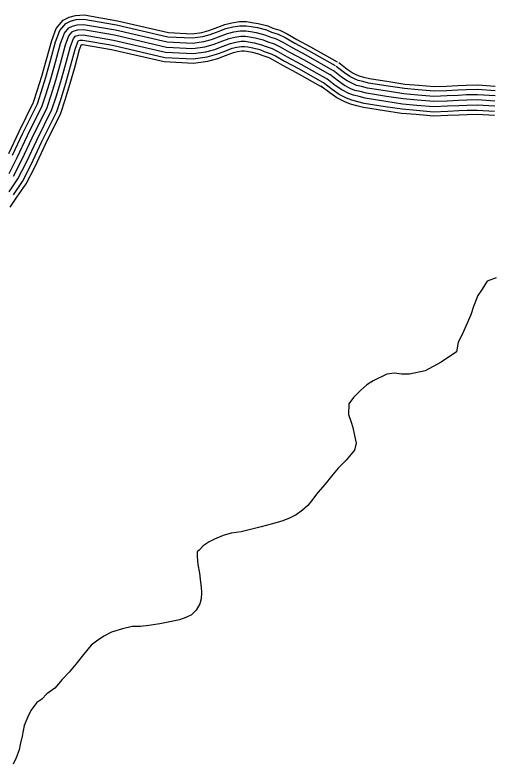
# Model space of a CAD drawing. Extents: x 1788175 to 1969470, y 584502 to 738744.
# Drawn here: x 1892714 to 1895560, y 615798 to 620271 of the extents above; entities that cross this region are included whole.
import ezdxf

# ---------------------------------------------------------------- set-up
doc = ezdxf.new("R2010")
doc.units = 0
doc.layers.add('DESIGN - TRANSPORTATION - Text', color=7, linetype='Continuous')
doc.layers.add('SURVEY - TRANSPORTATION - Roads', color=7, linetype='Continuous')

msp = doc.modelspace()

# ---------------------------------------------------------------- linework, layer by layer
at = {"layer": 'DESIGN - TRANSPORTATION - Text'}
for points in [[(1895584.8, 618701.6), (1895530.8, 618681.3), (1895496.6, 618628.5)], [(1895496.6, 618628.5), (1895475.9, 618596.7), (1895449.3, 618530), (1895432.4, 618479.5), (1895403.9, 618412.7), (1895382.9, 618366.2), (1895358, 618317.5), (1895347.3, 618259.2), (1895256.7, 618197), (1895159.8, 618146.6), (1895067.2, 618126.3), (1895020.3, 618125.4), (1894978.1, 618132.4), (1894932.3, 618125.4), (1894850.4, 618086.7), (1894813.7, 618063), (1894775.1, 618028.3), (1894732.5, 617986.7), (1894704.8, 617948.1), (1894702.8, 617884.7), (1894719.7, 617839.2), (1894729.6, 617807.5), (1894738.3, 617760.3), (1894749.3, 617714.4), (1894738.3, 617672.1), (1894689.6, 617612.9), (1894641.4, 617564.4), (1894602.9, 617516.7)], [(1894602.9, 617516.7), (1894564.9, 617468.7), (1894520.9, 617418.7), (1894482.8, 617370.6), (1894460.8, 617342.6), (1894428.8, 617314.6), (1894390.8, 617286.6), (1894350.8, 617266.6), (1894304.8, 617248.6), (1894242.8, 617230.6), (1894182.8, 617214.6), (1894126.8, 617200.6), (1894062.8, 617184.6), (1894002.9, 617176.6), (1893954.9, 617162.6), (1893904.9, 617140.6), (1893872.9, 617124.6), (1893836.9, 617100.6), (1893812.9, 617074.6), (1893800.9, 617064.6), (1893800.8, 617034.6), (1893804.8, 616988.6), (1893814.7, 616938.5), (1893820.7, 616884.5), (1893824.6, 616854.5), (1893826.6, 616822.5), (1893824.6, 616784.5), (1893816.6, 616754.4), (1893794.5, 616716.4), (1893766.5, 616688.4), (1893732.5, 616672.4), (1893694.5, 616658.4), (1893628.5, 616644.4), (1893578.6, 616634.4), (1893512.6, 616624.4), (1893462.6, 616618.4), (1893412.6, 616618.4), (1893354.6, 616604.5), (1893288.6, 616584.5), (1893244.6, 616562.5), (1893200.6, 616532.4), (1893168.6, 616508.4), (1893122.6, 616452.4), (1893076.6, 616394.4), (1893036.5, 616346.4), (1892994.5, 616302.4), (1892950.5, 616250.3), (1892904.5, 616216.3), (1892874.5, 616186.3), (1892844.4, 616166.3), (1892808.4, 616118.3), (1892790.4, 616080.3), (1892768.4, 616028.3), (1892756.3, 615964.2), (1892744.3, 615914.2), (1892738.2, 615882.2), (1892720.2, 615834.2), (1892702.2, 615798.1)]]:
    msp.add_lwpolyline(points, dxfattribs=at)
at = {"layer": 'SURVEY - TRANSPORTATION - Roads'}
for points in [[(1892676.9, 619443.6), (1892738.7, 619575), (1892824.4, 619750.1), (1892846.5, 619817.8), (1892874, 619906.2), (1892901.7, 620004.7), (1892932.7, 620118.2), (1892959.3, 620189.7), (1893000.5, 620239.1), (1893036.4, 620257), (1893075.2, 620267.6), (1893126.2, 620270.7), (1893324.5, 620236.5), (1893629, 620165.4), (1893771, 620158.1), (1893829, 620166.1), (1893869.5, 620177.5), (1893907.7, 620192), (1893965.1, 620214), (1894007.6, 620224), (1894053.5, 620231.7), (1894095.8, 620231.6), (1894127.3, 620226.4), (1894164.7, 620219.7), (1894222.3, 620205.3), (1894252.7, 620192.2), (1894293.1, 620179.4), (1894337.4, 620157.2), (1894394.4, 620124.5), (1894476.1, 620080.5), (1894635.3, 619990.3)], [(1892699.1, 619432.7), (1892761, 619564.3), (1892847.4, 619740.8), (1892870, 619810.3), (1892897.7, 619899.1), (1892925.5, 619998.1), (1892956.3, 620110.6), (1892981, 620177.2), (1893016.1, 620219.3), (1893045.2, 620233.8), (1893079.3, 620243.1), (1893124.8, 620245.9), (1893319.5, 620212.2), (1893625.6, 620140.8), (1893772.1, 620133.3), (1893834, 620141.9), (1893877.3, 620154), (1893916.5, 620168.9), (1893972.4, 620190.4), (1894012.4, 620199.8), (1894055.5, 620206.9), (1894093.8, 620206.9), (1894123.1, 620202), (1894159.5, 620195.6), (1894214.4, 620181.8), (1894244.1, 620169), (1894283.8, 620156.4), (1894325.7, 620135.4), (1894382.4, 620102.9), (1894464.1, 620058.9), (1894623.1, 619968.8)], [(1892678, 619323.3), (1892726.9, 619419.1), (1892788.9, 619550.8), (1892876.2, 619729.1), (1892899.5, 619800.9), (1892927.4, 619890.3), (1892955.4, 619989.8), (1892985.8, 620101.1), (1893008.2, 620161.4), (1893035.8, 620194.4), (1893056.3, 620204.7), (1893084.3, 620212.3), (1893123.1, 620214.7), (1893313.4, 620181.8), (1893621.2, 620110), (1893773.4, 620102.2), (1893840.4, 620111.5), (1893887, 620124.5), (1893927.6, 620140), (1893981.5, 620160.7), (1894018.5, 620169.4), (1894058.1, 620175.9), (1894091.2, 620175.9), (1894117.8, 620171.5), (1894153, 620165.2), (1894204.4, 620152.3), (1894233.3, 620139.9), (1894272.1, 620127.6), (1894311, 620108.1), (1894367.3, 620075.8), (1894449.1, 620031.8), (1894607.8, 619941.8)], [(1892704.7, 619307.4), (1892754.7, 619405.4), (1892816.9, 619537.4), (1892905, 619717.5), (1892929.1, 619791.5), (1892957.2, 619881.5), (1892985.3, 619981.6), (1893015.4, 620091.6), (1893035.4, 620145.6), (1893055.4, 620169.6), (1893067.4, 620175.6), (1893089.4, 620181.6), (1893121.4, 620183.6), (1893307.2, 620151.4), (1893616.9, 620079.2), (1893774.7, 620071.1), (1893846.7, 620081), (1893896.7, 620095), (1893938.7, 620111), (1893990.6, 620131), (1894024.6, 620139), (1894060.6, 620144.9), (1894088.6, 620144.9), (1894112.6, 620140.9), (1894146.5, 620134.9), (1894194.5, 620122.8), (1894222.4, 620110.8), (1894260.4, 620098.8), (1894296.3, 620080.8), (1894352.3, 620048.7), (1894434.1, 620004.6), (1894592.5, 619914.8)], [(1892704.7, 619307.4), (1892754.7, 619405.4), (1892816.9, 619537.4), (1892905, 619717.5), (1892929.1, 619791.5), (1892957.2, 619881.5), (1892985.3, 619981.6), (1893015.4, 620091.6), (1893035.4, 620145.6), (1893055.4, 620169.6), (1893067.4, 620175.6), (1893089.4, 620181.6), (1893121.4, 620183.6), (1893307.2, 620151.4), (1893616.9, 620079.2), (1893774.7, 620071.1), (1893846.7, 620081), (1893896.7, 620095), (1893938.7, 620111), (1893990.6, 620131), (1894024.6, 620139), (1894060.6, 620144.9), (1894088.6, 620144.9), (1894112.6, 620140.9), (1894146.5, 620134.9), (1894194.5, 620122.8), (1894222.4, 620110.8), (1894260.4, 620098.8), (1894296.3, 620080.8), (1894352.3, 620048.7), (1894434.1, 620004.6), (1894592.5, 619914.8)], [(1892678.3, 619214), (1892731.4, 619291.5), (1892782.6, 619391.8), (1892844.8, 619524), (1892933.8, 619705.8), (1892958.6, 619782.1), (1892986.9, 619872.7), (1893015.1, 619973.3), (1893044.9, 620082.1), (1893062.6, 620129.8), (1893075.1, 620144.8), (1893078.5, 620146.5), (1893094.5, 620150.9), (1893119.7, 620152.4), (1893301, 620121), (1893612.5, 620048.4), (1893776.1, 620040), (1893853, 620050.6), (1893906.4, 620065.5), (1893949.7, 620082), (1893999.8, 620101.3), (1894030.7, 620108.6), (1894063.2, 620113.9), (1894086, 620113.9), (1894107.3, 620110.4), (1894140, 620104.6), (1894184.5, 620093.4), (1894211.6, 620081.7), (1894248.7, 620070), (1894281.7, 620053.4), (1894337.2, 620021.6), (1894419.1, 619977.5), (1894577.2, 619887.9)], [(1892685.7, 619122.9), (1892725.3, 619182.3), (1892780.2, 619262.5), (1892833.5, 619366.8), (1892895.9, 619499.5), (1892986.5, 619684.5), (1893012.7, 619764.9), (1893041.3, 619856.6), (1893069.8, 619958.1), (1893099, 620064.7), (1893110.2, 620095), (1893116.6, 620095.4), (1893289.8, 620065.4), (1893604.6, 619992), (1893778.5, 619983.1), (1893864.6, 619995), (1893924.1, 620011.6), (1893970, 620029.1), (1894016.5, 620047), (1894041.9, 620052.9), (1894067.8, 620057.2), (1894081.3, 620057.2), (1894097.6, 620054.5), (1894128.2, 620049.1), (1894166.3, 620039.5), (1894191.8, 620028.5), (1894227.3, 620017.3), (1894254.8, 620003.4), (1894309.6, 619972), (1894391.7, 619927.8), (1894549.3, 619838.5)], [(1892704, 619196.7), (1892758.1, 619275.6), (1892810.4, 619378.1), (1892872.8, 619510.6), (1892962.6, 619694.1), (1892988.2, 619772.7), (1893016.6, 619863.9), (1893045, 619965), (1893074.4, 620072.6), (1893089.8, 620114.1), (1893093.5, 620118.4), (1893099.6, 620120.1), (1893118, 620121.2), (1893294.9, 620090.7), (1893608.2, 620017.6), (1893777.4, 620008.9), (1893859.4, 620020.2), (1893916.1, 620036.1), (1893960.8, 620053.1), (1894008.9, 620071.6), (1894036.8, 620078.1), (1894065.7, 620082.9), (1894083.4, 620082.9), (1894102, 620079.8), (1894133.5, 620074.2), (1894174.5, 620063.9), (1894200.8, 620052.6), (1894237, 620041.2), (1894267, 620026.1), (1894322.1, 619994.5), (1894404.2, 619950.4), (1894561.9, 619860.9)], [(1895578.4, 619818.6), (1895474, 619825.1), (1895406.3, 619824.2), (1895356.2, 619821.4), (1895290, 619818.5), (1895214.1, 619815.5), (1895119.9, 619823.8), (1895037.2, 619831), (1894940.4, 619845.5), (1894822.8, 619864.5), (1894788.8, 619873.4), (1894760.5, 619880.1), (1894743.3, 619887), (1894711.4, 619903.2), (1894679.9, 619925.4), (1894630.6, 619963.8)], [(1895579.2, 619844.3), (1895474.6, 619850.9), (1895405.4, 619849.9), (1895354.9, 619847.1), (1895288.9, 619844.2), (1895214.7, 619841.3), (1895122.1, 619849.4), (1895040.2, 619856.5), (1894944.4, 619870.9), (1894828.2, 619889.7), (1894795, 619898.4), (1894768.2, 619904.7), (1894753.9, 619910.5), (1894724.7, 619925.3), (1894695.2, 619946), (1894646.4, 619984.1)], [(1895576.6, 619756.6), (1895472.5, 619763.1), (1895408.5, 619762.2), (1895359.2, 619759.5), (1895292.6, 619756.6), (1895212.6, 619753.4), (1895114.5, 619762), (1895029.9, 619769.4), (1894930.9, 619784.2), (1894809.9, 619803.8), (1894773.8, 619813.3), (1894741.7, 619820.8), (1894717.6, 619830.5), (1894679.3, 619850), (1894643, 619875.5), (1894592.5, 619914.8)], [(1895576.6, 619756.6), (1895472.5, 619763.1), (1895408.5, 619762.2), (1895359.2, 619759.5), (1895292.6, 619756.6), (1895212.6, 619753.4), (1895114.5, 619762), (1895029.9, 619769.4), (1894930.9, 619784.2), (1894809.9, 619803.8), (1894773.8, 619813.3), (1894741.7, 619820.8), (1894717.6, 619830.5), (1894679.3, 619850), (1894643, 619875.5), (1894592.5, 619914.8)], [(1895577.5, 619787.6), (1895473.2, 619794.1), (1895407.4, 619793.2), (1895357.7, 619790.4), (1895291.3, 619787.5), (1895213.4, 619784.5), (1895117.2, 619792.9), (1895033.6, 619800.2), (1894935.7, 619814.9), (1894816.4, 619834.1), (1894781.3, 619843.4), (1894751.1, 619850.5), (1894730.4, 619858.8), (1894695.4, 619876.6), (1894661.5, 619900.4), (1894611.6, 619939.3)], [(1895574.7, 619694.6), (1895471, 619701.1), (1895410.7, 619700.2), (1895362.3, 619697.5), (1895295.1, 619694.6), (1895211.1, 619691.3), (1895109.1, 619700.3), (1895022.6, 619707.8), (1894921.4, 619723), (1894797.1, 619743), (1894758.8, 619753.1), (1894723, 619761.5), (1894691.9, 619774), (1894647.3, 619796.7), (1894606.1, 619825.7), (1894554.4, 619865.9)], [(1895575.6, 619725.6), (1895471.7, 619732.1), (1895409.6, 619731.2), (1895360.8, 619728.5), (1895293.8, 619725.6), (1895211.9, 619722.4), (1895111.8, 619731.2), (1895026.3, 619738.6), (1894926.1, 619753.6), (1894803.5, 619773.4), (1894766.3, 619783.2), (1894732.3, 619791.2), (1894704.8, 619802.2), (1894663.3, 619823.4), (1894624.6, 619850.6), (1894573.5, 619890.4)], [(1895574, 619669.9), (1895470.4, 619676.4), (1895411.5, 619675.5), (1895363.5, 619672.9), (1895296.2, 619669.9), (1895210.5, 619666.5), (1895106.9, 619675.6), (1895019.7, 619683.2), (1894917.5, 619698.5), (1894791.9, 619718.8), (1894752.9, 619729.1), (1894715.5, 619737.9), (1894681.7, 619751.5), (1894634.5, 619775.5), (1894591.4, 619805.8), (1894539.2, 619846.4)]]:
    msp.add_lwpolyline(points, dxfattribs=at)

doc.saveas('drawing.dxf')
